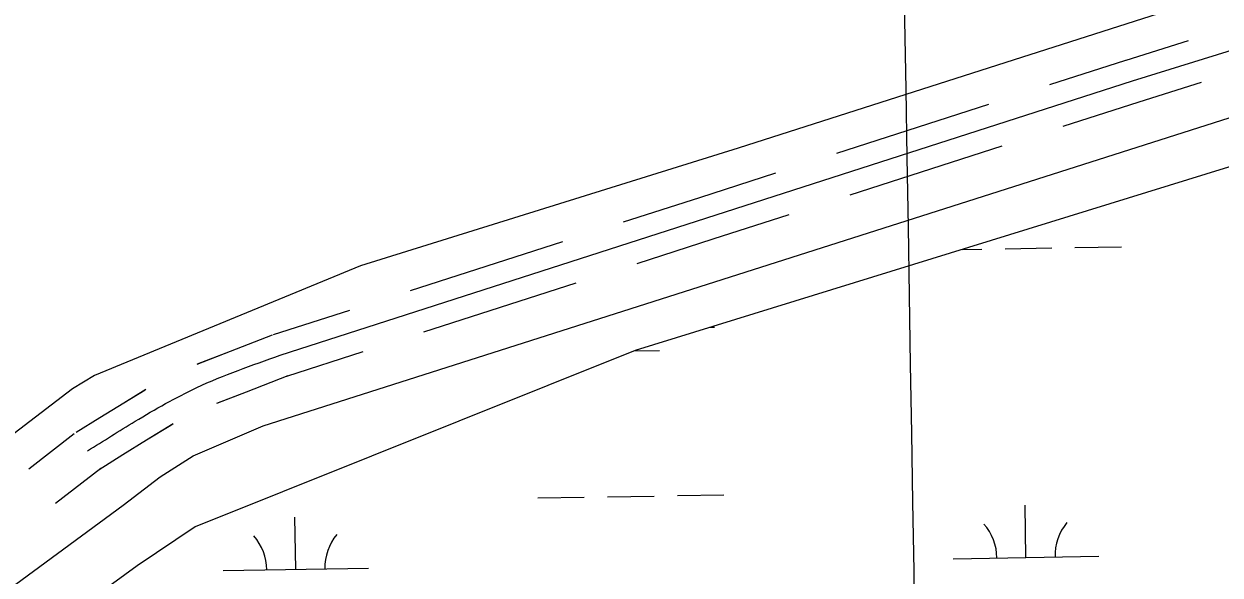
# Model space of a CAD drawing. Extents: x 3855477 to 3893699, y 299188 to 325115.
# Drawn here: x 3880245 to 3881067, y 312201 to 312580 of the extents above; entities that cross this region are included whole.
import ezdxf

# ---------------------------------------------------------------- set-up
doc = ezdxf.new("R2010")
doc.units = 0
for name, color, linetype in [('V-GRID-MAJR', 7, 'Continuous'), ('V-LEVE-TOET', 7, 'Continuous'), ('V-ROAD-CNTR', 7, 'Continuous'), ('V-WETL-SWMP', 7, 'Continuous')]:
    doc.layers.add(name, color=color, linetype=linetype)

msp = doc.modelspace()

# ---------------------------------------------------------------- linework, layer by layer
at = {"layer": 'V-GRID-MAJR'}
msp.add_spline([(3880975.7, 304962.88), (3880925.94, 307989.8), (3880826.33, 314049.8), (3880726.72, 320109.79), (3880676.87, 323142.88)], degree=3, dxfattribs=at)
at = {"layer": 'V-LEVE-TOET'}
for points in [[(3882113.04, 313135.17), (3881863.8, 312939), (3881679.02, 312800.01), (3881656.49, 312788.28), (3881623.35, 312774.59), (3881340.65, 312687.88), (3880914.13, 312551.3), (3880735.92, 312494.22), (3880476.23, 312413.16), (3880293.38, 312337.77), (3880278.34, 312328.64), (3880081.4, 312177.93), (3879714.97, 311888.93), (3879280.55, 311564.35), (3878894.2, 311267.1), (3878563.26, 311002.52)], [(3878537.74, 310858.11), (3878666.57, 310977.75), (3878876.64, 311151.32), (3879230.08, 311425.68), (3879661.01, 311751.88), (3880054.18, 312058.02), (3880313.11, 312248.72), (3880338.52, 312268.04), (3880361.29, 312282.51), (3880409.24, 312303.17), (3880861.94, 312447.7), (3881332.56, 312597.97), (3881688.6, 312712.72), (3881730.89, 312734.27), (3881768.06, 312765.51), (3882169.35, 313098.32)]]:
    msp.add_lwpolyline(points, dxfattribs=at)
at = {"layer": 'V-ROAD-CNTR'}
for points in [[(3880421.09, 312351.73), (3881006.87, 312540.47), (3881488.24, 312690.14), (3881631.64, 312738.02), (3881663.5, 312750.9), (3881720.32, 312782.29), (3881771.64, 312818.78), (3882307.04, 313253.41), (3882493.29, 313402.31), (3882624.85, 313503.61), (3882764.21, 313611.5), (3882795.04, 313655.42), (3882907.05, 313828.24)], [(3881002.42, 312554.79), (3881045.4, 312568.16)], [(3880949.97, 312537.9), (3881002.27, 312554.75)], [(3881011.33, 312526.15), (3881054.31, 312539.51)], [(3880803.53, 312490.71), (3880908.13, 312524.41)], [(3880959.17, 312509.34), (3881011.47, 312526.19)], [(3880812.73, 312462.16), (3880917.33, 312495.86)], [(3880709.38, 312460.38), (3880761.68, 312477.23)], [(3880657.08, 312443.53), (3880709.38, 312460.38)], [(3880718.58, 312431.83), (3880770.88, 312448.68)], [(3880510.63, 312396.34), (3880615.24, 312430.05)], [(3880666.28, 312414.97), (3880718.58, 312431.83)], [(3880519.83, 312367.79), (3880624.44, 312401.49)], [(3880416.49, 312366.01), (3880468.79, 312382.86)], [(3880363.87, 312345.67), (3880386.96, 312354.61), (3880415.68, 312365.72)], [(3880364.21, 312345.81), (3880386.96, 312354.61), (3880415.68, 312365.72)], [(3880425.69, 312337.46), (3880477.99, 312354.31)], [(3880377.59, 312318.82), (3880397.79, 312326.63), (3880426.5, 312337.74)], [(3880378.15, 312319.03), (3880397.79, 312326.63), (3880426.5, 312337.74)], [(3880378.28, 312319.08), (3880397.79, 312326.63), (3880426.5, 312337.74)], [(3880280.76, 312298.74), (3880297.11, 312308.9), (3880313.5, 312319.1), (3880328.79, 312328.43)], [(3880280.76, 312298.74), (3880297.11, 312308.9), (3880313.5, 312319.1), (3880328.15, 312328.04)], [(3880280.76, 312298.74), (3880297.11, 312308.9), (3880313.5, 312319.1), (3880328.04, 312327.97)], [(3880248.22, 312273.67), (3880279.51, 312297.87)], [(3880296.61, 312273.27), (3880312.95, 312283.43), (3880329.24, 312293.56), (3880347.51, 312304.71)], [(3880296.61, 312273.27), (3880312.95, 312283.43), (3880329.24, 312293.56), (3880347.16, 312304.49)], [(3880296.61, 312273.27), (3880312.95, 312283.43), (3880329.24, 312293.56), (3880345.9, 312303.73)], [(3880266.58, 312249.94), (3880297.86, 312274.14)]]:
    msp.add_lwpolyline(points, dxfattribs=at)
msp.add_spline([(3880288.69, 312286), (3880321.37, 312306.33), (3880363.66, 312329.51), (3880421.09, 312351.73)], degree=3, dxfattribs=at)
at = {"layer": 'V-WETL-SWMP'}
for p, q in [((3881114.74, 312494.03), (3880665.08, 312355.13)), ((3880889.86, 312424.56), (3880903.32, 312424.78)), ((3880919.31, 312425.04), (3880951.31, 312425.57)), ((3880967.31, 312425.83), (3880999.3, 312426.35)), ((3880716.43, 312370.99), (3880719.57, 312371.04)), ((3880665.08, 312355.13), (3880362.57, 312233.73)), ((3880664.02, 312354.7), (3880681.83, 312354.99)), ((3880598.06, 312253.61), (3880630.06, 312254.14)), ((3880646.06, 312254.4), (3880678.05, 312254.92)), ((3880694.05, 312255.18), (3880726.05, 312255.7)), ((3880933.62, 312212.64), (3880933.03, 312248.64)), ((3880431.78, 312204.47), (3880431.19, 312240.46)), ((3880362.57, 312233.73), (3880322.73, 312206.85)), ((3880322.73, 312206.85), (3879985.7, 311962.74)), ((3880883.63, 312211.83), (3880983.61, 312213.46)), ((3880381.78, 312203.65), (3880481.77, 312205.28))]:
    msp.add_line(p, q, dxfattribs=at)
for centre, start, end in [((3880878.38, 312212.22), 0.16154, 41.7052), ((3880988.85, 312214.02), 140.16154, 181.7052), ((3880376.53, 312204.04), 0.16154, 41.7052), ((3880487.01, 312205.84), 140.16154, 181.7052)]:
    msp.add_arc(centre, 35.25, start, end, dxfattribs=at)

doc.saveas('drawing.dxf')
